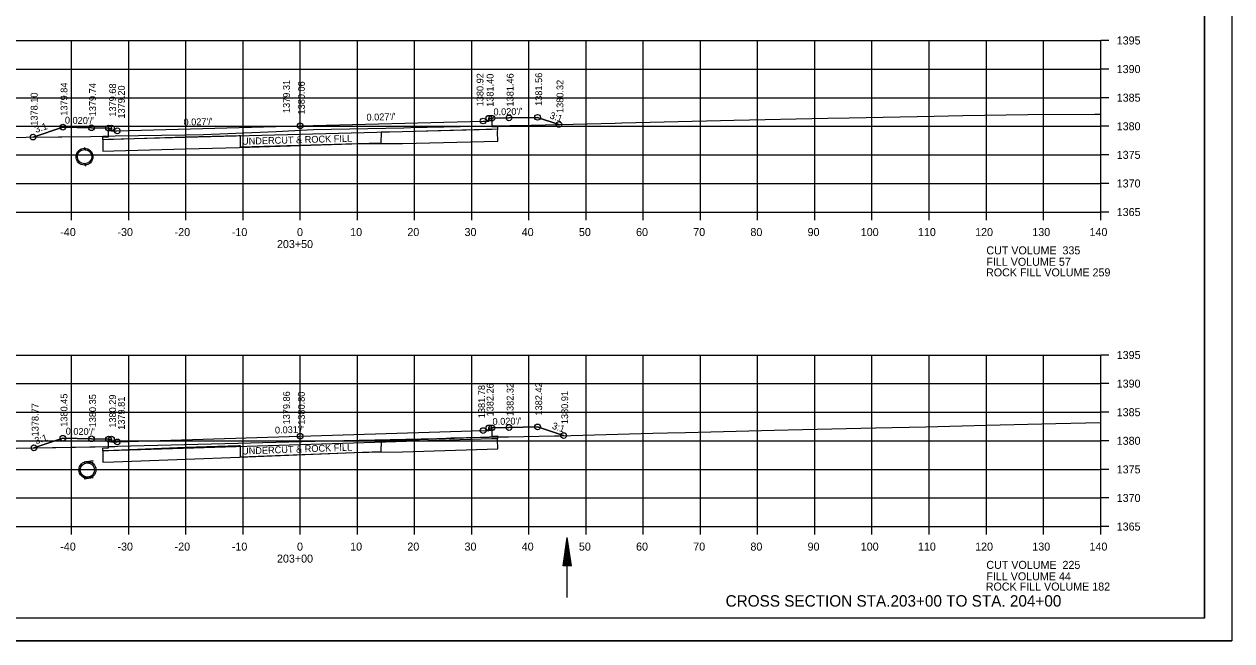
# Model space of a CAD drawing. Extents: x 1374311 to 1383814, y 384102 to 406278.
# Drawn here: x 1382591.8 to 1382803, y 402651.7 to 402759.5 of the extents above; entities that cross this region are included whole.
import ezdxf

# ---------------------------------------------------------------- set-up
doc = ezdxf.new("R2010")
doc.units = 0
for name, color, linetype in [('R_Axis', 7, 'Continuous'), ('R_Axis Annot', 7, 'Continuous'), ('R_Border', 7, 'Continuous'), ('R_Draft', 7, 'Continuous'), ('R_Exist Surface', 7, 'Continuous'), ('R_Fin Surface', 7, 'Continuous'), ('R_Grid', 7, 'Continuous'), ('R_No Plot', 7, 'Continuous'), ('R_Water', 7, 'Continuous'), ('R_Xsect Elev', 7, 'Continuous'), ('R_Xsect Slope', 7, 'Continuous')]:
    doc.layers.add(name, color=color, linetype=linetype)

msp = doc.modelspace()

# ---------------------------------------------------------------- linework, layer by layer
at = {"layer": 'R_Axis'}
for p, q in [((1382780.07, 402726.67), (1382780.07, 402756.67)), ((1382781.47, 402756.67), (1382780.07, 402756.67)), ((1382781.47, 402751.67), (1382780.07, 402751.67)), ((1382781.47, 402746.67), (1382780.07, 402746.67)), ((1382781.47, 402741.67), (1382780.07, 402741.67)), ((1382781.47, 402736.67), (1382780.07, 402736.67)), ((1382781.47, 402731.67), (1382780.07, 402731.67)), ((1382500.07, 402726.67), (1382780.07, 402726.67)), ((1382600.07, 402725.27), (1382600.07, 402726.67)), ((1382610.07, 402725.27), (1382610.07, 402726.67)), ((1382620.07, 402725.27), (1382620.07, 402726.67)), ((1382630.07, 402725.27), (1382630.07, 402726.67)), ((1382640.07, 402725.27), (1382640.07, 402726.67)), ((1382650.07, 402725.27), (1382650.07, 402726.67)), ((1382660.07, 402725.27), (1382660.07, 402726.67)), ((1382670.07, 402725.27), (1382670.07, 402726.67)), ((1382680.07, 402725.27), (1382680.07, 402726.67)), ((1382690.07, 402725.27), (1382690.07, 402726.67)), ((1382700.07, 402725.27), (1382700.07, 402726.67)), ((1382710.07, 402725.27), (1382710.07, 402726.67)), ((1382720.07, 402725.27), (1382720.07, 402726.67)), ((1382730.07, 402725.27), (1382730.07, 402726.67)), ((1382740.07, 402725.27), (1382740.07, 402726.67)), ((1382750.07, 402725.27), (1382750.07, 402726.67)), ((1382760.07, 402725.27), (1382760.07, 402726.67)), ((1382770.07, 402725.27), (1382770.07, 402726.67)), ((1382780.07, 402725.27), (1382780.07, 402726.67)), ((1382781.47, 402726.67), (1382780.07, 402726.67)), ((1382780.07, 402671.67), (1382780.07, 402701.67)), ((1382781.47, 402701.67), (1382780.07, 402701.67)), ((1382781.47, 402696.67), (1382780.07, 402696.67)), ((1382781.47, 402691.67), (1382780.07, 402691.67)), ((1382781.47, 402686.67), (1382780.07, 402686.67)), ((1382781.47, 402681.67), (1382780.07, 402681.67)), ((1382781.47, 402676.67), (1382780.07, 402676.67)), ((1382500.07, 402671.67), (1382780.07, 402671.67)), ((1382600.07, 402670.27), (1382600.07, 402671.67)), ((1382610.07, 402670.27), (1382610.07, 402671.67)), ((1382620.07, 402670.27), (1382620.07, 402671.67)), ((1382630.07, 402670.27), (1382630.07, 402671.67)), ((1382640.07, 402670.27), (1382640.07, 402671.67)), ((1382650.07, 402670.27), (1382650.07, 402671.67)), ((1382660.07, 402670.27), (1382660.07, 402671.67)), ((1382670.07, 402670.27), (1382670.07, 402671.67)), ((1382680.07, 402670.27), (1382680.07, 402671.67)), ((1382690.07, 402670.27), (1382690.07, 402671.67)), ((1382700.07, 402670.27), (1382700.07, 402671.67)), ((1382710.07, 402670.27), (1382710.07, 402671.67)), ((1382720.07, 402670.27), (1382720.07, 402671.67)), ((1382730.07, 402670.27), (1382730.07, 402671.67)), ((1382740.07, 402670.27), (1382740.07, 402671.67)), ((1382750.07, 402670.27), (1382750.07, 402671.67)), ((1382760.07, 402670.27), (1382760.07, 402671.67)), ((1382770.07, 402670.27), (1382770.07, 402671.67)), ((1382780.07, 402670.27), (1382780.07, 402671.67)), ((1382781.47, 402671.67), (1382780.07, 402671.67))]:
    msp.add_line(p, q, dxfattribs=at)
at = {"layer": 'R_Border'}
for q in [(1382798.25, 402861.13), (1382482.07, 402655.67)]:
    msp.add_line((1382798.25, 402655.67), q, dxfattribs=at)
at = {"layer": 'R_Draft'}
for p, q in [((1382686.03, 402664.78), (1382686.78, 402669.78)), ((1382686.15, 402664.78), (1382686.78, 402668.94)), ((1382686.28, 402664.78), (1382686.78, 402668.08)), ((1382687.53, 402664.78), (1382686.78, 402669.78)), ((1382687.4, 402664.78), (1382686.78, 402668.94)), ((1382687.28, 402664.78), (1382686.78, 402668.08)), ((1382686.41, 402664.78), (1382686.78, 402667.25)), ((1382686.53, 402664.78), (1382686.78, 402666.4)), ((1382687.15, 402664.78), (1382686.78, 402667.25)), ((1382687.02, 402664.78), (1382686.78, 402666.4)), ((1382687.53, 402664.78), (1382686.03, 402664.78)), ((1382686.66, 402664.78), (1382686.78, 402665.57)), ((1382686.9, 402664.78), (1382686.78, 402665.57))]:
    msp.add_line(p, q, dxfattribs=at)
at = {"layer": 'R_Exist Surface'}
for p, q in [((1382602.31, 402737.94), (1382602.63, 402737.71)), ((1382602.31, 402734.98), (1382602.63, 402734.75)), ((1382603.88, 402683.15), (1382602.31, 402682.94)), ((1382603.88, 402680.19), (1382602.31, 402679.98))]:
    msp.add_line(p, q, dxfattribs=at)
for points in [[(1382578.12, 402739.59), (1382592.14, 402739.76), (1382603.45, 402739.89), (1382607.68, 402739.98), (1382619.9, 402740.2), (1382623.13, 402740.24), (1382635.84, 402740.78), (1382642.41, 402741.08), (1382658.18, 402741.41), (1382659.44, 402741.43), (1382676.75, 402741.79), (1382676.85, 402741.79), (1382678.07, 402741.82), (1382695.15, 402742.22), (1382696.32, 402742.25), (1382713.57, 402742.66), (1382715.9, 402742.72), (1382732.29, 402743.06), (1382736.06, 402743.15), (1382750.92, 402743.46), (1382755.96, 402743.53), (1382767.31, 402743.75), (1382779.03, 402743.8), (1382780.07, 402743.81)], [(1382586.93, 402685.32), (1382607.67, 402685.7), (1382608.12, 402685.71), (1382629.22, 402686.26), (1382633.51, 402686.36), (1382644.97, 402686.66), (1382663.97, 402687.09), (1382665.57, 402687.15), (1382666.42, 402687.16), (1382676.49, 402687.38), (1382684.53, 402687.53), (1382685.43, 402687.56), (1382701.76, 402687.99), (1382704.3, 402688.06), (1382707.43, 402688.13), (1382722.98, 402688.53), (1382727.91, 402688.64), (1382740.69, 402688.92), (1382749.49, 402689.14), (1382760.05, 402689.38), (1382772.24, 402689.69), (1382780.07, 402689.85)]]:
    msp.add_lwpolyline(points, dxfattribs=at)
for centre in [(1382602.35, 402736.35), (1382602.85, 402681.57)]:
    msp.add_circle(centre, 1.48, dxfattribs=at)
at = {"layer": 'R_Fin Surface'}
for p, q in [((1382657.95, 402740.67), (1382654.23, 402740.65)), ((1382674.64, 402741.17), (1382657.95, 402740.67)), ((1382674.59, 402740.67), (1382674.64, 402741.17)), ((1382607.41, 402739.36), (1382605.56, 402739.31)), ((1382605.56, 402739.31), (1382605.56, 402739.3)), ((1382674.62, 402687.38), (1382657.93, 402686.74)), ((1382674.58, 402686.88), (1382674.62, 402687.38)), ((1382607.41, 402684.98), (1382605.56, 402684.91)), ((1382605.56, 402684.91), (1382605.56, 402684.9)), ((1382657.93, 402686.74), (1382654.21, 402686.68))]:
    msp.add_line(p, q, dxfattribs=at)
for points in [[(1382593.34, 402739.77), (1382598.56, 402741.51), (1382598.56, 402741.51), (1382598.56, 402741.51), (1382603.56, 402741.41), (1382603.56, 402741.41), (1382606.56, 402741.35), (1382607.06, 402741.35), (1382607.06, 402741.35), (1382607.07, 402740.85), (1382608.07, 402740.87), (1382608.07, 402740.87), (1382608.07, 402740.87), (1382640.07, 402741.73), (1382640.07, 402741.73), (1382672.07, 402742.59), (1382673.07, 402742.57), (1382673.07, 402742.57), (1382673.08, 402743.07), (1382673.58, 402743.07), (1382673.58, 402743.07), (1382673.58, 402743.07), (1382676.58, 402743.13), (1382676.58, 402743.13), (1382681.58, 402743.23), (1382681.58, 402743.23), (1382685.3, 402741.99)], [(1382673.58, 402743.07), (1382673.59, 402741.61), (1382674.59, 402741.65), (1382674.58, 402741.15), (1382673.58, 402741.13), (1382640.07, 402740.23), (1382606.56, 402739.33), (1382605.56, 402739.3), (1382605.57, 402739.8), (1382606.57, 402739.82), (1382606.56, 402741.35)], [(1382605.56, 402739.3), (1382605.55, 402737.31), (1382607.46, 402737.36), (1382620.08, 402737.74), (1382629.42, 402737.98), (1382650.93, 402738.65), (1382652.1, 402738.67), (1382657.94, 402738.67), (1382674.62, 402739.06), (1382674.59, 402740.67)], [(1382654.23, 402740.65), (1382654.17, 402738.7), (1382629.6, 402737.99), (1382629.62, 402740), (1382629.36, 402739.98), (1382620.02, 402739.74), (1382607.41, 402739.36)], [(1382593.51, 402685.44), (1382593.51, 402685.44), (1382598.56, 402687.12), (1382598.57, 402687.12), (1382603.56, 402687.02), (1382606.56, 402686.96), (1382606.56, 402686.96), (1382606.56, 402686.96), (1382607.06, 402686.96), (1382607.06, 402686.96), (1382607.07, 402686.46), (1382608.07, 402686.48), (1382608.07, 402686.48), (1382640.03, 402687.47), (1382640.07, 402687.47), (1382672.03, 402688.45), (1382672.07, 402688.45), (1382672.07, 402688.45), (1382673.07, 402688.43), (1382673.08, 402688.93), (1382673.08, 402688.93), (1382673.08, 402688.93), (1382673.58, 402688.93), (1382676.58, 402688.99), (1382676.58, 402688.99), (1382681.57, 402689.09), (1382681.58, 402689.09), (1382681.59, 402689.09), (1382686.13, 402687.58)], [(1382673.58, 402688.93), (1382673.59, 402687.49), (1382674.59, 402687.53), (1382674.58, 402687.03), (1382673.58, 402687), (1382640.07, 402685.97), (1382606.56, 402684.94), (1382605.56, 402684.9), (1382605.57, 402685.4), (1382606.57, 402685.42), (1382606.56, 402686.96)], [(1382605.56, 402684.9), (1382605.57, 402682.91), (1382607.48, 402682.98), (1382620.09, 402683.47), (1382629.43, 402683.79), (1382650.94, 402684.66), (1382652.1, 402684.69), (1382657.95, 402684.74), (1382674.62, 402685.28), (1382674.58, 402686.88)], [(1382654.21, 402686.68), (1382654.17, 402684.73), (1382629.61, 402683.8), (1382629.62, 402685.81), (1382629.35, 402685.79), (1382620.02, 402685.47), (1382607.41, 402684.98)]]:
    msp.add_lwpolyline(points, dxfattribs=at)
at = {"layer": 'R_Grid'}
for p, q in [((1382500.07, 402756.67), (1382780.07, 402756.67)), ((1382600.07, 402726.67), (1382600.07, 402756.67)), ((1382610.07, 402726.67), (1382610.07, 402756.67)), ((1382620.07, 402726.67), (1382620.07, 402756.67)), ((1382630.07, 402726.67), (1382630.07, 402756.67)), ((1382640.07, 402726.67), (1382640.07, 402756.67)), ((1382650.07, 402726.67), (1382650.07, 402756.67)), ((1382660.07, 402726.67), (1382660.07, 402756.67)), ((1382670.07, 402726.67), (1382670.07, 402756.67)), ((1382680.07, 402726.67), (1382680.07, 402756.67)), ((1382690.07, 402726.67), (1382690.07, 402756.67)), ((1382700.07, 402726.67), (1382700.07, 402756.67)), ((1382710.07, 402726.67), (1382710.07, 402756.67)), ((1382720.07, 402726.67), (1382720.07, 402756.67)), ((1382730.07, 402726.67), (1382730.07, 402756.67)), ((1382740.07, 402726.67), (1382740.07, 402756.67)), ((1382750.07, 402726.67), (1382750.07, 402756.67)), ((1382760.07, 402726.67), (1382760.07, 402756.67)), ((1382770.07, 402726.67), (1382770.07, 402756.67)), ((1382780.07, 402726.67), (1382780.07, 402756.67)), ((1382500.07, 402751.67), (1382780.07, 402751.67)), ((1382500.07, 402746.67), (1382780.07, 402746.67)), ((1382500.07, 402741.67), (1382780.07, 402741.67)), ((1382500.07, 402736.67), (1382780.07, 402736.67)), ((1382500.07, 402731.67), (1382780.07, 402731.67)), ((1382500.07, 402726.67), (1382780.07, 402726.67)), ((1382500.07, 402701.67), (1382780.07, 402701.67)), ((1382600.07, 402671.67), (1382600.07, 402701.67)), ((1382610.07, 402671.67), (1382610.07, 402701.67)), ((1382620.07, 402671.67), (1382620.07, 402701.67)), ((1382630.07, 402671.67), (1382630.07, 402701.67)), ((1382640.07, 402671.67), (1382640.07, 402701.67)), ((1382650.07, 402671.67), (1382650.07, 402701.67)), ((1382660.07, 402671.67), (1382660.07, 402701.67)), ((1382670.07, 402671.67), (1382670.07, 402701.67)), ((1382680.07, 402671.67), (1382680.07, 402701.67)), ((1382690.07, 402671.67), (1382690.07, 402701.67)), ((1382700.07, 402671.67), (1382700.07, 402701.67)), ((1382710.07, 402671.67), (1382710.07, 402701.67)), ((1382720.07, 402671.67), (1382720.07, 402701.67)), ((1382730.07, 402671.67), (1382730.07, 402701.67)), ((1382740.07, 402671.67), (1382740.07, 402701.67)), ((1382750.07, 402671.67), (1382750.07, 402701.67)), ((1382760.07, 402671.67), (1382760.07, 402701.67)), ((1382770.07, 402671.67), (1382770.07, 402701.67)), ((1382780.07, 402671.67), (1382780.07, 402701.67)), ((1382500.07, 402696.67), (1382780.07, 402696.67)), ((1382500.07, 402691.67), (1382780.07, 402691.67)), ((1382500.07, 402686.67), (1382780.07, 402686.67)), ((1382500.07, 402681.67), (1382780.07, 402681.67)), ((1382500.07, 402676.67), (1382780.07, 402676.67)), ((1382500.07, 402671.67), (1382780.07, 402671.67))]:
    msp.add_line(p, q, dxfattribs=at)
at = {"layer": 'R_No Plot'}
msp.add_line((1382469.67, 402651.69), (1382803, 402651.69), dxfattribs=at)
for points in [[(1382469.66, 402865.03), (1382803, 402865.03), (1382803, 402651.69), (1382469.66, 402651.69)], [(1382715.99, 402861.13), (1382715.99, 402851.25), (1382751.72, 402851.25), (1382751.72, 402848.33), (1382774.92, 402848.33), (1382774.92, 402824), (1382798.25, 402824), (1382798.25, 402655.67), (1382482.07, 402655.67), (1382482.07, 402861.13)], [(1382673.59, 402741.72), (1382676.75, 402741.79), (1382676.85, 402741.79), (1382678.07, 402741.82), (1382685.3, 402741.99), (1382681.58, 402743.23), (1382676.58, 402743.13), (1382673.58, 402743.07)], [(1382593.34, 402739.77), (1382603.45, 402739.89), (1382606.57, 402739.96), (1382606.56, 402741.35), (1382603.56, 402741.41), (1382598.56, 402741.51)], [(1382606.57, 402739.96), (1382607.68, 402739.98), (1382619.9, 402740.2), (1382623.13, 402740.24), (1382635.84, 402740.78), (1382642.41, 402741.08), (1382658.18, 402741.41), (1382659.44, 402741.43), (1382673.59, 402741.72), (1382673.59, 402741.61), (1382674.59, 402741.65), (1382674.58, 402741.15), (1382673.58, 402741.13), (1382640.07, 402740.23), (1382606.56, 402739.33), (1382605.56, 402739.3), (1382605.57, 402739.8), (1382606.57, 402739.82)], [(1382674.59, 402687.34), (1382676.49, 402687.38), (1382684.53, 402687.53), (1382685.43, 402687.56), (1382686.13, 402687.58), (1382681.59, 402689.09), (1382681.58, 402689.09), (1382681.57, 402689.09), (1382676.58, 402688.99), (1382676.58, 402688.99), (1382673.58, 402688.93), (1382673.59, 402687.49), (1382674.59, 402687.53)], [(1382593.51, 402685.44), (1382606.57, 402685.68), (1382606.56, 402686.96), (1382606.56, 402686.96), (1382603.56, 402687.02), (1382598.57, 402687.12), (1382598.56, 402687.12), (1382593.51, 402685.44)], [(1382606.57, 402685.68), (1382607.67, 402685.7), (1382608.12, 402685.71), (1382629.22, 402686.26), (1382633.51, 402686.36), (1382644.97, 402686.66), (1382663.97, 402687.09), (1382665.57, 402687.15), (1382666.42, 402687.16), (1382674.59, 402687.34), (1382674.58, 402687.03), (1382673.58, 402687), (1382640.07, 402685.97), (1382606.56, 402684.94), (1382605.56, 402684.9), (1382605.57, 402685.4), (1382606.57, 402685.42)]]:
    msp.add_lwpolyline(points, close=True, dxfattribs=at)
for centre in [(1382598.56, 402741.51), (1382598.56, 402741.51), (1382598.56, 402741.51), (1382603.56, 402741.41), (1382603.56, 402741.41), (1382603.56, 402741.41), (1382606.56, 402741.35), (1382606.56, 402741.35), (1382607.06, 402741.35), (1382607.06, 402741.35), (1382607.06, 402741.35), (1382640.07, 402741.73), (1382640.07, 402741.73), (1382640.07, 402741.73), (1382672.07, 402742.59), (1382672.07, 402742.59), (1382672.07, 402742.59), (1382673.08, 402743.07), (1382673.08, 402743.07), (1382673.08, 402743.07), (1382673.58, 402743.07), (1382673.58, 402743.07), (1382676.58, 402743.13), (1382676.58, 402743.13), (1382676.58, 402743.13), (1382681.58, 402743.23), (1382681.58, 402743.23), (1382681.58, 402743.23), (1382685.3, 402741.99), (1382685.3, 402741.99), (1382685.3, 402741.99), (1382593.34, 402739.77), (1382593.34, 402739.77), (1382593.34, 402739.77), (1382593.34, 402739.77), (1382593.34, 402739.77), (1382593.34, 402739.77), (1382608.07, 402740.87), (1382608.07, 402740.87), (1382608.07, 402740.87), (1382672.07, 402688.45), (1382672.07, 402688.45), (1382672.07, 402688.45), (1382673.08, 402688.93), (1382673.08, 402688.93), (1382673.08, 402688.93), (1382673.58, 402688.93), (1382673.58, 402688.93), (1382676.58, 402688.99), (1382676.58, 402688.99), (1382676.58, 402688.99), (1382681.58, 402689.09), (1382681.58, 402689.09), (1382681.58, 402689.09), (1382598.56, 402687.12), (1382598.56, 402687.12), (1382598.56, 402687.12), (1382603.56, 402687.02), (1382603.56, 402687.02), (1382603.56, 402687.02), (1382606.56, 402686.96), (1382606.56, 402686.96), (1382607.06, 402686.96), (1382607.06, 402686.96), (1382607.06, 402686.96), (1382608.07, 402686.48), (1382608.07, 402686.48), (1382608.07, 402686.48), (1382640.07, 402687.47), (1382640.07, 402687.47), (1382640.07, 402687.47), (1382686.13, 402687.58), (1382686.13, 402687.58), (1382686.13, 402687.58), (1382593.51, 402685.44), (1382593.51, 402685.44), (1382593.51, 402685.44), (1382593.51, 402685.44), (1382593.51, 402685.44), (1382593.51, 402685.44)]:
    msp.add_circle(centre, 0.5, dxfattribs=at)
at = {"layer": 'R_Water'}
for p, q in [((1382602.31, 402737.71), (1382602.63, 402737.48)), ((1382602.31, 402735.21), (1382602.63, 402734.98)), ((1382603.88, 402682.92), (1382602.31, 402682.71)), ((1382603.88, 402680.42), (1382602.31, 402680.21)), ((1382686.78, 402659.27), (1382686.78, 402669.78))]:
    msp.add_line(p, q, dxfattribs=at)
for centre in [(1382602.35, 402736.35), (1382602.85, 402681.57)]:
    msp.add_circle(centre, 1.25, dxfattribs=at)

# ---------------------------------------------------------------- texts
at = {"layer": 'R_Axis Annot'}
for s, p in [('1395', (1382782.87, 402755.97)), ('1390', (1382782.87, 402750.97)), ('1385', (1382782.87, 402745.97)), ('1380', (1382782.87, 402740.97)), ('1375', (1382782.87, 402735.97)), ('1370', (1382782.87, 402730.97)), ('1365', (1382782.87, 402725.97)), ('-40', (1382598.11, 402722.47)), ('-30', (1382608.11, 402722.47)), ('-20', (1382618.11, 402722.47)), ('-10', (1382628.11, 402722.47)), ('0', (1382639.51, 402722.47)), ('10', (1382648.81, 402722.47)), ('20', (1382658.81, 402722.47)), ('30', (1382668.81, 402722.47)), ('40', (1382678.81, 402722.47)), ('50', (1382688.81, 402722.47)), ('60', (1382698.81, 402722.47)), ('70', (1382708.81, 402722.47)), ('80', (1382718.81, 402722.47)), ('90', (1382728.81, 402722.47)), ('100', (1382738.11, 402722.47)), ('110', (1382748.11, 402722.47)), ('120', (1382758.11, 402722.47)), ('130', (1382768.11, 402722.47)), ('140', (1382778.11, 402722.47)), ('203+50', (1382636.01, 402720.37)), ('CUT VOLUME  335', (1382760.07, 402719.27)), ('FILL VOLUME 57', (1382760.07, 402717.27)), ('1395', (1382782.87, 402700.97)), ('1390', (1382782.87, 402695.97)), ('1385', (1382782.87, 402690.97)), ('1380', (1382782.87, 402685.97)), ('1375', (1382782.87, 402680.97)), ('1370', (1382782.87, 402675.97)), ('1365', (1382782.87, 402670.97)), ('-40', (1382598.11, 402667.47)), ('-30', (1382608.11, 402667.47)), ('-20', (1382618.11, 402667.47)), ('-10', (1382628.11, 402667.47)), ('0', (1382639.51, 402667.47)), ('10', (1382648.81, 402667.47)), ('20', (1382658.81, 402667.47)), ('30', (1382668.81, 402667.47)), ('40', (1382678.81, 402667.47)), ('50', (1382688.81, 402667.47)), ('60', (1382698.81, 402667.47)), ('70', (1382708.81, 402667.47)), ('80', (1382718.81, 402667.47)), ('90', (1382728.81, 402667.47)), ('100', (1382738.11, 402667.47)), ('110', (1382748.11, 402667.47)), ('120', (1382758.11, 402667.47)), ('130', (1382768.11, 402667.47)), ('140', (1382778.11, 402667.47)), ('203+00', (1382636.01, 402665.37)), ('CUT VOLUME  225', (1382760.07, 402664.27)), ('FILL VOLUME 44', (1382760.07, 402662.27))]:
    msp.add_text(s, height=1.4, dxfattribs=at).set_placement(p)
at = {"layer": 'R_Draft'}
msp.add_text('CROSS SECTION STA.203+00 TO STA. 204+00', height=2, dxfattribs=at).set_placement((1382714.47, 402657.67))
at = {"layer": 'R_Fin Surface'}
for rotation, p in [(1.5684, (1382629.91, 402738.44)), (2.0786, (1382629.92, 402684.26))]:
    msp.add_text('UNDERCUT & ROCK FILL', height=1.2, rotation=rotation, dxfattribs=at).set_placement(p)
for s, p in [('ROCK FILL VOLUME 259', (1382760.02, 402715.42)), ('ROCK FILL VOLUME 182', (1382759.97, 402660.48))]:
    msp.add_text(s, height=1.4, dxfattribs=at).set_placement(p)
at = {"layer": 'R_Xsect Elev'}
for s, p in [('1380.92', (1382672.12, 402745.15)), ('1381.40', (1382673.88, 402745.07)), ('1381.46', (1382677.38, 402745.13)), ('1381.56', (1382682.38, 402745.23)), ('1379.84', (1382599.36, 402743.51)), ('1379.74', (1382604.36, 402743.41)), ('1379.68', (1382607.86, 402743.35)), ('1379.20', (1382609.4, 402743.01)), ('1379.31', (1382638.27, 402743.98)), ('1380.06', (1382640.87, 402743.73)), ('1380.32', (1382686.1, 402743.99)), ('1378.10', (1382594.14, 402741.77)), ('1381.78', (1382672.4, 402690.62)), ('1382.26', (1382673.88, 402690.93)), ('1382.32', (1382677.38, 402690.99)), ('1382.42', (1382682.38, 402691.09)), ('1380.91', (1382686.93, 402689.58)), ('1380.45', (1382599.36, 402689.12)), ('1380.35', (1382604.36, 402689.02)), ('1380.29', (1382607.86, 402688.96)), ('1379.81', (1382609.4, 402688.59)), ('1379.86', (1382638.27, 402689.53)), ('1380.80', (1382640.87, 402689.47)), ('1378.77', (1382594.31, 402687.44))]:
    msp.add_text(s, height=1.2, rotation=90, dxfattribs=at).set_placement(p)
at = {"layer": 'R_Xsect Slope'}
for s, rotation, p in [("0.027'/'", 1.5359, (1382651.68, 402742.64)), ("0.020'/'", 1.1458, (1382673.88, 402743.58)), ('3:1', 341.5651, (1382683.6, 402743.08)), ('3:1', 18.4349, (1382593.85, 402740.5)), ("0.020'/'", 358.8542, (1382598.91, 402742.14)), ("0.027'/'", 1.5359, (1382619.68, 402741.78)), ("0.020'/'", 358.8542, (1382599.05, 402687.76)), ("0.031'/'", 1.7649, (1382635.67, 402687.93)), ("0.020'/'", 1.1458, (1382673.72, 402689.44)), ('3:1', 341.5651, (1382684.01, 402688.81)), ('3:1', 18.4349, (1382593.87, 402686.05))]:
    msp.add_text(s, height=1.2, rotation=rotation, dxfattribs=at).set_placement(p)

doc.saveas('drawing.dxf')
